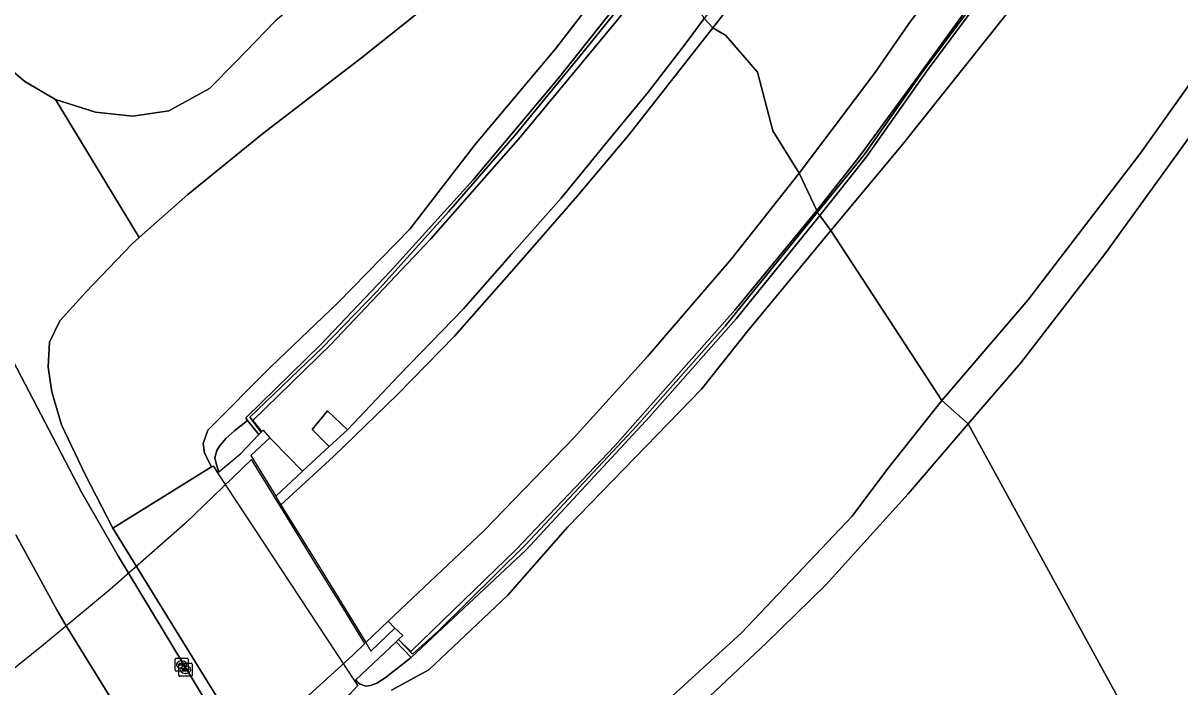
# Model space of a CAD drawing. Extents: x 157767 to 159172, y 387839 to 389425.
# Drawn here: x 157855.2 to 157943.3, y 388835.7 to 388886.3 of the extents above; entities that cross this region are included whole.
import ezdxf

# ---------------------------------------------------------------- set-up
doc = ezdxf.new("R2010")
doc.units = 0
for name, color, linetype in [('IMGEO_Berm_gesloten', 7, 'Continuous'), ('IMGEO_Berm_groen', 7, 'Continuous'), ('IMGEO_Fietspad_gesloten', 7, 'Continuous'), ('IMGEO_Grasland_overig', 7, 'Continuous'), ('IMGEO_Groenvoorziening', 7, 'Continuous'), ('IMGEO_Kolk', 7, 'Continuous'), ('IMGEO_Muur', 7, 'Continuous'), ('IMGEO_Rijbaan_autosnelweg', 7, 'Continuous'), ('IMGEO_Struiken', 7, 'Continuous'), ('IMGEO_Terreindeel_gesloten', 7, 'Continuous'), ('IMGEO_Terreindeel_open', 7, 'Continuous')]:
    doc.layers.add(name, color=color, linetype=linetype)

msp = doc.modelspace()

# ---------------------------------------------------------------- linework, layer by layer
at = {"layer": 'IMGEO_Berm_gesloten'}
for points in [[(157878.481, 388854.03), (157879.881, 388855.319), (157878.362, 388856.77), (157877.195, 388855.336)], [(157876.463, 388852.148), (157874.178, 388854.497), (157873.956, 388854.702), (157872.51, 388853.349), (157874.418, 388850.246)], [(157882.981, 388840.722), (157881.277, 388839.095), (157881.672, 388838.454), (157883.488, 388840.201)]]:
    msp.add_lwpolyline(points, close=True, dxfattribs=at)
at = {"layer": 'IMGEO_Berm_groen'}
for points in [[(157943.705, 388920.354), (157940.705, 388914.778), (157937.982, 388909.89), (157935.178, 388905.1), (157931.932, 388899.978), (157929.998, 388896.792), (157927.958, 388893.514), (157925.95, 388890.743), (157922.619, 388886.21), (157920.042, 388882.511), (157916.937, 388878.399), (157914.29, 388874.88), (157915.637, 388872.033), (157918.923, 388876.21), (157923.088, 388881.917), (157928.684, 388889.621), (157932.347, 388895.074), (157935.508, 388900.261), (157940.712, 388909.011), (157945.225, 388917.103)], [(157902.087, 388892.63), (157895.733, 388884.344), (157889.591, 388877.02), (157884.634, 388870.594), (157879.168, 388865.014), (157874.044, 388860.12), (157869.253, 388855.282), (157868.898, 388854.263), (157869.005, 388853.544), (157869.518, 388852.489), (157869.674, 388852.535), (157870.002, 388852.037), (157870.089, 388852.11), (157869.91, 388852.635), (157869.776, 388853.176), (157869.933, 388853.737), (157870.146, 388854.065), (157870.607, 388854.645), (157871.295, 388855.261), (157872.27, 388856.015), (157872.138, 388856.227), (157877.85, 388861.825), (157883.14, 388867.385), (157889.467, 388874.368), (157895.963, 388882.117), (157902.138, 388889.942)], [(157853.112, 388883.713), (157855.302, 388881.855), (157857.651, 388880.478), (157860.702, 388879.506), (157863.542, 388879.213), (157866.287, 388879.622), (157869.373, 388881.332), (157871.387, 388883.35), (157874.379, 388886.442)], [(157874.083, 388828.196), (157862.007, 388847.824), (157859.899, 388851.906), (157858.089, 388855.679), (157857.364, 388858.202), (157857.092, 388860.091), (157857.186, 388861.986), (157857.982, 388863.611), (157859.964, 388865.799), (157863.488, 388869.491), (157864.01, 388869.955), (157857.651, 388880.478), (157855.302, 388881.855), (157853.112, 388883.713)], [(157853.153, 388862.929), (157859.625, 388850.563), (157862.454, 388845.654), (157872.424, 388829.11)], [(157867.038, 388826.48), (157858.45, 388840.363), (157857.743, 388841.582), (157854.612, 388847.316)]]:
    msp.add_lwpolyline(points, dxfattribs=at)
for points in [[(157873.956, 388854.702), (157874.178, 388854.497), (157876.463, 388852.148), (157878.481, 388854.03), (157877.195, 388855.336), (157878.362, 388856.77), (157879.881, 388855.319), (157883.811, 388859.474), (157888.725, 388864.539), (157892.383, 388868.693), (157896.164, 388872.971), (157899.673, 388877.264), (157902.784, 388881.034), (157905.599, 388884.708), (157907.04, 388886.652), (157904.271, 388891.537), (157900.469, 388886.576), (157893.05, 388877.641), (157886.236, 388869.866), (157878.591, 388861.789), (157872.664, 388856.011), (157873.343, 388855.177), (157873.449, 388855.288)], [(157915.637, 388872.033), (157914.29, 388874.88), (157909.134, 388868.353), (157902.731, 388860.91), (157897.159, 388854.732), (157890.267, 388847.601), (157882.981, 388840.722), (157883.488, 388840.201), (157884.097, 388839.63), (157883.775, 388839.328), (157884.704, 388838.418), (157892.72, 388846.193), (157900.236, 388854.08), (157909.382, 388864.42)]]:
    msp.add_lwpolyline(points, close=True, dxfattribs=at)
at = {"layer": 'IMGEO_Fietspad_gesloten'}
for points in [[(157872.424, 388829.11), (157862.454, 388845.654), (157859.625, 388850.563), (157853.153, 388862.929)], [(157854.612, 388847.316), (157857.743, 388841.582), (157858.45, 388840.363), (157867.038, 388826.48)]]:
    msp.add_lwpolyline(points, dxfattribs=at)
at = {"layer": 'IMGEO_Grasland_overig'}
for points in [[(157957.244, 388941.823), (157951.2, 388928.628), (157945.225, 388917.103), (157940.712, 388909.011), (157935.508, 388900.261), (157932.347, 388895.074), (157928.684, 388889.621), (157923.088, 388881.917), (157918.923, 388876.21), (157915.637, 388872.033), (157915.647, 388871.877), (157919.229, 388876.273), (157923.632, 388882.506), (157927.465, 388887.64), (157930.801, 388892.626), (157934.014, 388897.673), (157936.9, 388902.205), (157939.47, 388906.665), (157942.322, 388911.45), (157945.211, 388916.879), (157948.571, 388923.288), (157951.357, 388928.697), (157954.784, 388935.921), (157957.146, 388940.955)], [(157956.807, 388939.828), (157951.21, 388927.951), (157947.154, 388920.053), (157942.298, 388910.961), (157937.123, 388902.132), (157931.549, 388893.38), (157927.688, 388887.606), (157923.992, 388882.619), (157919.383, 388876.09), (157915.852, 388871.64), (157916.69, 388870.49), (157922.064, 388876.93), (157930.049, 388886.952), (157936.584, 388897.533), (157941.751, 388905.598), (157948.518, 388916.687), (157953.688, 388926.357), (157958.173, 388935.352), (157961.716, 388941.328)], [(157885.435, 388887.24), (157880.953, 388883.651), (157873.414, 388877.862), (157867.715, 388873.245), (157864.01, 388869.955), (157863.488, 388869.491), (157859.964, 388865.799), (157857.982, 388863.611), (157857.186, 388861.986), (157857.092, 388860.091), (157857.364, 388858.202), (157858.089, 388855.679), (157859.899, 388851.906), (157862.007, 388847.824), (157869.518, 388852.489), (157869.005, 388853.544), (157868.898, 388854.263), (157869.253, 388855.282), (157874.044, 388860.12), (157879.168, 388865.014), (157884.634, 388870.594), (157889.591, 388877.02), (157895.733, 388884.344), (157902.087, 388892.63)], [(157946.919, 388885.705), (157940.278, 388876.405), (157931.687, 388865.2), (157925.138, 388857.551), (157927.143, 388855.776), (157931.162, 388860.41), (157937.616, 388868.769), (157944.378, 388878.124)]]:
    msp.add_lwpolyline(points, dxfattribs=at)
for points in [[(157896.54, 388905.169), (157890.701, 388899.962), (157886.651, 388896.659), (157882.412, 388893.109), (157879.489, 388890.559), (157876.875, 388888.577), (157874.379, 388886.442), (157871.387, 388883.35), (157869.373, 388881.332), (157866.287, 388879.622), (157863.542, 388879.213), (157860.702, 388879.506), (157857.651, 388880.478), (157864.01, 388869.955), (157867.715, 388873.245), (157873.414, 388877.862), (157880.953, 388883.651), (157885.435, 388887.24), (157889.989, 388891.479), (157896.819, 388898.371), (157898.852, 388900.48)], [(157904.271, 388891.537), (157904.057, 388891.762), (157903.155, 388890.729), (157897.842, 388884.083), (157892.634, 388877.741), (157887.573, 388871.911), (157882.137, 388865.888), (157877.942, 388861.558), (157872.449, 388856.274), (157873.299, 388855.13), (157873.343, 388855.177), (157872.664, 388856.011), (157878.591, 388861.789), (157886.236, 388869.866), (157893.05, 388877.641), (157900.469, 388886.576)], [(157915.647, 388871.877), (157915.637, 388872.033), (157909.382, 388864.42), (157900.236, 388854.08), (157892.72, 388846.193), (157884.704, 388838.418), (157883.775, 388839.328), (157884.828, 388838.211), (157886.782, 388839.968), (157893.437, 388846.534), (157901.922, 388855.608), (157908.653, 388863.206)], [(157925.138, 388857.551), (157920.949, 388852.267), (157918.33, 388848.732), (157909.893, 388839.845), (157903.765, 388834.261), (157897.877, 388829.335), (157893.541, 388825.704), (157890.172, 388823.542), (157886.638, 388822.195), (157890.278, 388817.384), (157890.838, 388818.271), (157893.125, 388820.901), (157896.003, 388824.311), (157899.469, 388828.027), (157902.216, 388830.41), (157906.601, 388834.188), (157911.802, 388839.074), (157916.34, 388843.528), (157922.58, 388850.441), (157927.143, 388855.776)]]:
    msp.add_lwpolyline(points, close=True, dxfattribs=at)
at = {"layer": 'IMGEO_Groenvoorziening'}
msp.add_lwpolyline([(157883.227, 388835.462), (157886.089, 388837.025), (157892.094, 388842.721), (157896.677, 388847.907), (157906.853, 388858.407), (157910.376, 388862.86), (157916.69, 388870.49), (157915.852, 388871.64), (157909.482, 388863.763), (157902.917, 388856.338), (157893.479, 388846.178), (157884.735, 388837.966), (157882.758, 388836.411), (157882.121, 388835.996), (157881.64, 388835.823), (157881.278, 388835.765), (157880.84, 388835.927), (157880.607, 388836.136), (157880.52, 388836.268), (157880.443, 388836.195), (157880.678, 388835.839), (157880.325, 388835.457)], dxfattribs=at)
at = {"layer": 'IMGEO_Kolk'}
for p, q in [((157866.752, 388836.991), (157866.752, 388837.843)), ((157866.827, 388837.917), (157867.679, 388837.917)), ((157867.24, 388837.697), (157867.265, 388837.697)), ((157867.753, 388837.843), (157867.753, 388836.991)), ((157867.679, 388836.917), (157866.827, 388836.917)), ((157867.011, 388837.411), (157867.011, 388837.423)), ((157867.049, 388836.602), (157867.049, 388837.454)), ((157867.449, 388837.374), (157867.051, 388837.374)), ((157867.054, 388837.46), (157867.452, 388837.46)), ((157867.124, 388837.528), (157867.976, 388837.528)), ((157867.263, 388837.137), (157867.238, 388837.137)), ((157867.308, 388837.022), (157867.308, 388837.034)), ((157867.746, 388836.985), (157867.348, 388836.985)), ((157867.351, 388837.071), (157867.749, 388837.071)), ((157867.495, 388837.423), (157867.495, 388837.411)), ((157867.537, 388837.308), (157867.562, 388837.308)), ((157867.792, 388837.034), (157867.792, 388837.022)), ((157868.05, 388837.454), (157868.05, 388836.602)), ((157867.976, 388836.528), (157867.124, 388836.528)), ((157867.56, 388836.748), (157867.535, 388836.748))]:
    msp.add_line(p, q, dxfattribs=at)
for points in [[(157866.752, 388836.991), (157866.752, 388837.843)], [(157866.827, 388837.917), (157867.679, 388837.917)], [(157867.753, 388837.843), (157867.753, 388836.991)], [(157867.679, 388836.917), (157866.827, 388836.917)], [(157867.049, 388836.602), (157867.049, 388837.454)], [(157867.124, 388837.528), (157867.976, 388837.528)], [(157868.05, 388837.454), (157868.05, 388836.602)], [(157867.976, 388836.528), (157867.124, 388836.528)]]:
    msp.add_lwpolyline(points, dxfattribs=at)
for centre, radius, start, end in [((157866.829, 388837.841), 0.0765, 91.55205, 178.44795), ((157866.829, 388837.841), 0.0765, 91.55205, 178.44795), ((157867.677, 388837.841), 0.0765, 1.55205, 88.44795), ((157867.677, 388837.841), 0.0765, 1.55205, 88.44795), ((157866.829, 388836.993), 0.0765, 181.55205, 268.44795), ((157866.829, 388836.993), 0.0765, 181.55205, 268.44795), ((157867.051, 388837.42), 0.0403, 85.87752, 175.75265), ((157867.048, 388837.41), 0.0366, 178.93798, 274.71019), ((157867.126, 388837.452), 0.0765, 91.55205, 178.44795), ((157867.126, 388837.452), 0.0765, 91.55205, 178.44795), ((157867.348, 388837.031), 0.0403, 85.87752, 175.75265), ((157867.345, 388837.021), 0.0366, 178.93798, 274.71019), ((157867.452, 388837.417), 0.043, 264.86636, 352.45326), ((157867.456, 388837.422), 0.0386, 1.73085, 96.63898), ((157867.677, 388836.993), 0.0765, 271.55205, 358.44795), ((157867.677, 388836.993), 0.0765, 271.55205, 358.44795), ((157867.749, 388837.028), 0.043, 264.86636, 352.45326), ((157867.753, 388837.033), 0.0386, 1.73085, 96.63898), ((157867.974, 388837.452), 0.0765, 1.55205, 88.44795), ((157867.974, 388837.452), 0.0765, 1.55205, 88.44795), ((157867.126, 388836.604), 0.0765, 181.55205, 268.44795), ((157867.126, 388836.604), 0.0765, 181.55205, 268.44795), ((157867.974, 388836.604), 0.0765, 271.55205, 358.44795), ((157867.974, 388836.604), 0.0765, 271.55205, 358.44795)]:
    msp.add_arc(centre, radius, start, end, dxfattribs=at)
for centre, major_axis, ratio, start_param, end_param in [((157867.239, 388837.417), (-0.387, 0.002), 0.722429, 4.712389, 7.853982), ((157867.264, 388837.417), (-0.39, 0.002), 0.717154, 1.570796, 4.712389), ((157867.536, 388837.028), (-0.387, 0.002), 0.722429, 4.712389, 7.853982), ((157867.561, 388837.028), (-0.39, 0.002), 0.717154, 1.570796, 4.712389)]:
    msp.add_ellipse(centre, major_axis=major_axis, ratio=ratio, start_param=start_param, end_param=end_param, dxfattribs=at)
at = {"layer": 'IMGEO_Muur'}
msp.add_lwpolyline([(157957.146, 388940.955), (157954.784, 388935.921), (157951.357, 388928.697), (157948.571, 388923.288), (157945.211, 388916.879), (157942.322, 388911.45), (157939.47, 388906.665), (157936.9, 388902.205), (157934.014, 388897.673), (157930.801, 388892.626), (157927.465, 388887.64), (157923.632, 388882.506), (157919.229, 388876.273), (157915.647, 388871.877), (157915.852, 388871.64), (157919.383, 388876.09), (157923.992, 388882.619), (157927.688, 388887.606), (157931.549, 388893.38), (157937.123, 388902.132), (157942.298, 388910.961), (157947.154, 388920.053), (157951.21, 388927.951), (157956.807, 388939.828)], dxfattribs=at)
for points in [[(157872.27, 388856.015), (157873.133, 388854.955), (157873.299, 388855.13), (157872.449, 388856.274), (157877.942, 388861.558), (157882.137, 388865.888), (157887.573, 388871.911), (157892.634, 388877.741), (157897.842, 388884.083), (157903.155, 388890.729), (157904.057, 388891.762), (157903.77, 388892.085), (157902.138, 388889.942), (157895.963, 388882.117), (157889.467, 388874.368), (157883.14, 388867.385), (157877.85, 388861.825), (157872.138, 388856.227)], [(157883.775, 388839.328), (157883.596, 388839.16), (157884.735, 388837.966), (157893.479, 388846.178), (157902.917, 388856.338), (157909.482, 388863.763), (157915.852, 388871.64), (157915.647, 388871.877), (157908.653, 388863.206), (157901.922, 388855.608), (157893.437, 388846.534), (157886.782, 388839.968), (157884.828, 388838.211)]]:
    msp.add_lwpolyline(points, close=True, dxfattribs=at)
at = {"layer": 'IMGEO_Rijbaan_autosnelweg'}
for points in [[(157940.797, 388941.162), (157939.559, 388940.717), (157936.24, 388934.108), (157932.962, 388927.441), (157930.326, 388922.053), (157927.433, 388917.155), (157924.157, 388911.564), (157921.15, 388906.817), (157917.581, 388901.366), (157914.458, 388896.83), (157910.292, 388890.92), (157907.04, 388886.652), (157907.705, 388885.952), (157910.337, 388889.349), (157915.246, 388896.246), (157919.338, 388902.274), (157923.225, 388908.355), (157926.303, 388913.514), (157929.228, 388918.358), (157931.796, 388922.943), (157934.981, 388928.986), (157938.378, 388935.932)], [(157876.463, 388852.148), (157874.418, 388850.246), (157874.813, 388849.604), (157878.824, 388853.273), (157883.701, 388858.013), (157888.024, 388862.451), (157892.744, 388867.799), (157897.394, 388873.133), (157901.334, 388877.825), (157905.026, 388882.51), (157907.705, 388885.952), (157907.04, 388886.652), (157905.599, 388884.708), (157902.784, 388881.034), (157899.673, 388877.264), (157896.164, 388872.971), (157892.383, 388868.693), (157888.725, 388864.539), (157883.811, 388859.474), (157879.881, 388855.319), (157878.481, 388854.03)], [(157882.981, 388840.722), (157890.267, 388847.601), (157897.159, 388854.732), (157902.731, 388860.91), (157909.134, 388868.353), (157914.29, 388874.88), (157912.289, 388878.095), (157911.102, 388882.567), (157908.694, 388885.37), (157907.705, 388885.952), (157905.026, 388882.51), (157901.334, 388877.825), (157897.394, 388873.133), (157892.744, 388867.799), (157888.024, 388862.451), (157883.701, 388858.013), (157878.824, 388853.273), (157874.813, 388849.604), (157875.551, 388848.403), (157877.465, 388845.292), (157879.418, 388842.118), (157881.277, 388839.095)], [(157849.407, 388833.24), (157857.842, 388819.199), (157858.924, 388819.976), (157865.299, 388825.03), (157872.507, 388831.041), (157880.259, 388838.123), (157881.204, 388839.025), (157879.32, 388842.089), (157877.402, 388845.207), (157875.465, 388848.356), (157872.581, 388853.044), (157867.519, 388848.175), (157861.804, 388843.151), (157856.72, 388838.924), (157852.392, 388835.45)]]:
    msp.add_lwpolyline(points, close=True, dxfattribs=at)
msp.add_lwpolyline([(157910.337, 388889.349), (157907.705, 388885.952), (157908.694, 388885.37), (157911.102, 388882.567), (157912.289, 388878.095), (157914.29, 388874.88), (157916.937, 388878.399), (157920.042, 388882.511), (157922.619, 388886.21), (157925.95, 388890.743)], dxfattribs=at)
at = {"layer": 'IMGEO_Struiken'}
for points in [[(157961.716, 388941.328), (157958.173, 388935.352), (157953.688, 388926.357), (157948.518, 388916.687), (157941.751, 388905.598), (157936.584, 388897.533), (157930.049, 388886.952), (157922.064, 388876.93), (157916.69, 388870.49), (157925.138, 388857.551), (157931.687, 388865.2), (157940.278, 388876.405), (157946.919, 388885.705), (157953.338, 388895.844), (157959.19, 388905.733), (157963.486, 388912.37), (157967.522, 388920.442), (157971.21, 388926.819), (157973.981, 388931.105), (157977.356, 388935.598), (157980.443, 388938.943)], [(157944.378, 388878.124), (157937.616, 388868.769), (157931.162, 388860.41), (157927.143, 388855.776), (157941.655, 388829.271)], [(157903.765, 388834.261), (157909.893, 388839.845), (157918.33, 388848.732), (157920.949, 388852.267), (157925.138, 388857.551), (157916.69, 388870.49), (157910.376, 388862.86), (157906.853, 388858.407), (157896.677, 388847.907), (157892.094, 388842.721), (157886.089, 388837.025), (157883.227, 388835.462)]]:
    msp.add_lwpolyline(points, dxfattribs=at)
msp.add_lwpolyline([(157941.655, 388829.271), (157927.143, 388855.776), (157922.58, 388850.441), (157916.34, 388843.528), (157911.802, 388839.074), (157906.601, 388834.188), (157902.216, 388830.41), (157899.469, 388828.027), (157896.003, 388824.311), (157893.125, 388820.901), (157890.838, 388818.271), (157890.278, 388817.384), (157891.802, 388814.945), (157894.57, 388810.435), (157896.363, 388807.565), (157897.986, 388807.761), (157901.47, 388807.702), (157908.057, 388810.296), (157918.199, 388814.345), (157926.799, 388818.546), (157933.259, 388822.508), (157939.564, 388827.145)], close=True, dxfattribs=at)
at = {"layer": 'IMGEO_Terreindeel_gesloten'}
for points in [[(157872.27, 388856.015), (157871.295, 388855.261), (157870.607, 388854.645), (157870.146, 388854.065), (157869.933, 388853.737), (157869.776, 388853.176), (157869.91, 388852.635), (157870.089, 388852.11), (157871.766, 388853.519), (157873.133, 388854.955)], [(157880.52, 388836.268), (157880.607, 388836.136), (157880.84, 388835.927), (157881.278, 388835.765), (157881.64, 388835.823), (157882.121, 388835.996), (157882.758, 388836.411), (157884.735, 388837.966), (157883.596, 388839.16)]]:
    msp.add_lwpolyline(points, close=True, dxfattribs=at)
at = {"layer": 'IMGEO_Terreindeel_open'}
msp.add_lwpolyline([(157874.083, 388828.196), (157880.067, 388835.161), (157880.325, 388835.457), (157880.678, 388835.839), (157880.443, 388836.195), (157870.002, 388852.037), (157869.674, 388852.535), (157869.518, 388852.489), (157862.007, 388847.824)], close=True, dxfattribs=at)

doc.saveas('drawing.dxf')
